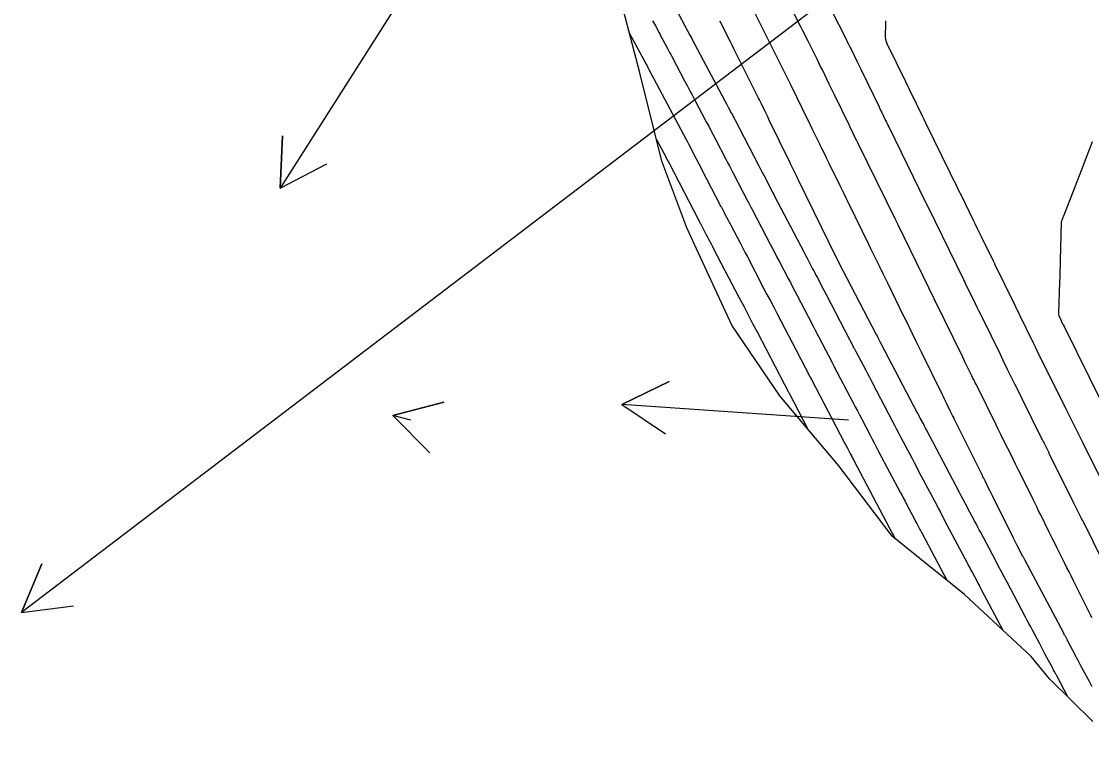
# Model space of a CAD drawing. Extents: x 954385 to 988206, y 1868364 to 1924553.
# Drawn here: x 957162.6 to 957284.9, y 1920582.6 to 1920664.5 of the extents above; entities that cross this region are included whole.
import ezdxf

# ---------------------------------------------------------------- set-up
doc = ezdxf.new("R2010")
doc.units = 0
for name, color, linetype in [('24', 7, 'Continuous'), ('26', 7, 'Continuous'), ('6', 7, 'Continuous'), ('7', 7, 'Continuous'), ('Default', 7, 'Continuous')]:
    doc.layers.add(name, color=color, linetype=linetype)

msp = doc.modelspace()

# ---------------------------------------------------------------- linework, layer by layer
at = {"layer": '24'}
msp.add_lwpolyline([(957285.05, 1920584.53), (957280.11, 1920589.4), (957278, 1920591.96), (957270.39, 1920599.03), (957263.35, 1920604.69), (957262.14, 1920605.7), (957256.02, 1920613.72), (957249.48, 1920621.48), (957249.29, 1920621.71), (957243.79, 1920629.78), (957239.55, 1920638.99), (957238.71, 1920640.84), (957238.68, 1920640.92), (957235.82, 1920648.52), (957233.25, 1920658.77), (957232.21, 1920662.7), (957230.59, 1920668.95), (957228.19, 1920679.29), (957227.56, 1920685.59), (957227.24, 1920690.53), (957224.26, 1920700.49), (957220.99, 1920707.25), (957220.04, 1920709.69), (957209.88, 1920715.2)], dxfattribs=at)
at = {"layer": '26'}
for points in [[(957257.13, 1920668.93), (957162.64, 1920596.98), (957164.96, 1920602.52), (957162.64, 1920596.98), (957168.59, 1920597.74)], [(957207.13, 1920668.93), (957192.21, 1920645.42), (957192.46, 1920651.42), (957192.21, 1920645.42), (957197.52, 1920648.2)], [(957257.13, 1920618.93), (957231.24, 1920620.73), (957236.64, 1920623.36), (957231.24, 1920620.73), (957236.22, 1920617.38)], [(957207.13, 1920618.93), (957205.09, 1920619.49), (957210.9, 1920621), (957205.09, 1920619.49), (957209.3, 1920615.22)]]:
    msp.add_lwpolyline(points, dxfattribs=at)
at = {"layer": '6'}
for points in [[(957284.97, 1920588.5), (957284.65, 1920589.1), (957284.34, 1920589.69), (957283.69, 1920590.89), (957283.54, 1920591.18), (957283.38, 1920591.48), (957283.23, 1920591.77), (957283.07, 1920592.06), (957282.21, 1920593.68), (957282.17, 1920593.75), (957282.14, 1920593.82), (957282.1, 1920593.89), (957282.06, 1920593.96), (957281.91, 1920594.25), (957281.87, 1920594.32), (957281.83, 1920594.39), (957281.79, 1920594.46), (957281.76, 1920594.53), (957277.31, 1920602.91), (957277.15, 1920603.21), (957277.11, 1920603.29), (957277.07, 1920603.37), (957276.4, 1920604.64), (957276.28, 1920604.87), (957276.16, 1920605.09), (957276.05, 1920605.32), (957275.93, 1920605.55), (957273.61, 1920610.22), (957273.47, 1920610.52), (957273.23, 1920610.99), (957273.18, 1920611.1), (957272.73, 1920612), (957272.66, 1920612.15), (957272.58, 1920612.31), (957272.5, 1920612.46), (957272.43, 1920612.61), (957269.26, 1920619), (957269.15, 1920619.24), (957269.03, 1920619.47), (957268.91, 1920619.71), (957268.8, 1920619.94), (957268.33, 1920620.88), (957268.21, 1920621.12), (957268.1, 1920621.35), (957267.98, 1920621.59), (957267.87, 1920621.82), (957265.46, 1920626.72), (957264.92, 1920627.83), (957263.67, 1920630.38), (957263.63, 1920630.46), (957263.58, 1920630.57), (957263.56, 1920630.61), (957263.52, 1920630.69), (957263.51, 1920630.71), (957261.62, 1920634.58), (957261.14, 1920635.56), (957260.66, 1920636.54), (957259.7, 1920638.51), (957259.46, 1920639), (957259.22, 1920639.49), (957258.98, 1920639.98), (957258.74, 1920640.47), (957257.1, 1920643.83), (957256.86, 1920644.3), (957256.63, 1920644.77), (957256.4, 1920645.24), (957256.17, 1920645.72), (957254.93, 1920648.26), (957254.85, 1920648.41), (957254.78, 1920648.56), (957254.71, 1920648.7), (957254.64, 1920648.85), (957254.12, 1920649.9), (957253.9, 1920650.36), (957253.89, 1920650.38), (957253.88, 1920650.4), (957253.86, 1920650.44), (957253.85, 1920650.46), (957253.07, 1920652.07), (957252.94, 1920652.34), (957252.81, 1920652.61), (957252.67, 1920652.88), (957252.54, 1920653.15), (957250.59, 1920657.17), (957250.47, 1920657.4), (957250.36, 1920657.63), (957250.25, 1920657.86), (957250.13, 1920658.09), (957249.68, 1920659), (957249.45, 1920659.46), (957249.22, 1920659.91), (957246.25, 1920665.83)], [(957235.2, 1920650.99), (957236.29, 1920648.94), (957236.32, 1920648.89), (957236.34, 1920648.84), (957236.37, 1920648.8), (957236.39, 1920648.75), (957236.54, 1920648.47), (957236.59, 1920648.37), (957240.02, 1920641.76), (957240.03, 1920641.75), (957240.06, 1920641.7), (957240.07, 1920641.67), (957240.16, 1920641.49), (957240.21, 1920641.41), (957240.85, 1920640.18), (957240.92, 1920640.04), (957241, 1920639.9), (957241.07, 1920639.76), (957241.14, 1920639.62), (957241.43, 1920639.06), (957241.58, 1920638.79), (957241.72, 1920638.51), (957244.64, 1920632.92), (957245.16, 1920631.94), (957245.67, 1920630.96), (957246.18, 1920629.98), (957246.69, 1920629.01), (957249.78, 1920623.1), (957250.17, 1920622.35), (957250.18, 1920622.32), (957250.2, 1920622.29), (957250.22, 1920622.26), (957250.23, 1920622.23), (957250.33, 1920622.05), (957250.34, 1920622.02), (957252.5, 1920617.9)]]:
    msp.add_lwpolyline(points, dxfattribs=at)
at = {"layer": '7'}
for points in [[(957284.94, 1920596.37), (957284.82, 1920596.61), (957282.8, 1920600.67), (957282.56, 1920601.15), (957282.33, 1920601.62), (957282.09, 1920602.09), (957281.86, 1920602.57), (957280.9, 1920604.49), (957280.67, 1920604.95), (957280.45, 1920605.4), (957280.22, 1920605.86), (957279.99, 1920606.31), (957279.09, 1920608.14), (957278.86, 1920608.59), (957278.64, 1920609.05), (957278.41, 1920609.51), (957278.18, 1920609.96), (957276.73, 1920612.9), (957276.53, 1920613.3), (957276.3, 1920613.76), (957276.23, 1920613.9), (957276.16, 1920614.04), (957275.99, 1920614.38), (957275.89, 1920614.58), (957274.78, 1920616.82), (957274.59, 1920617.21), (957274.39, 1920617.61), (957274.2, 1920618), (957274, 1920618.4), (957271.74, 1920622.96), (957271.61, 1920623.22), (957271.48, 1920623.49), (957271.35, 1920623.75), (957271.22, 1920624.02), (957270.44, 1920625.6), (957270.18, 1920626.13), (957267.04, 1920632.55), (957267.02, 1920632.59), (957266.93, 1920632.76), (957266.91, 1920632.82), (957266.88, 1920632.88), (957266.31, 1920634.05), (957262.79, 1920641.24), (957262.6, 1920641.62), (957262.53, 1920641.77), (957258.23, 1920650.55), (957258.2, 1920650.62), (957258.17, 1920650.68), (957258.14, 1920650.75), (957258.1, 1920650.81), (957257.29, 1920652.48), (957257.28, 1920652.51), (957257.26, 1920652.55), (957257.24, 1920652.58), (957255.52, 1920656.11), (957254.93, 1920657.33), (957254.15, 1920658.95), (957253.95, 1920659.35), (957253.75, 1920659.75), (957253.55, 1920660.16), (957253.35, 1920660.56), (957252.51, 1920662.23), (957252.3, 1920662.64), (957252.1, 1920663.05), (957251.89, 1920663.47), (957251.68, 1920663.88), (957249.61, 1920668.02)], [(957237.46, 1920665.84), (957239.02, 1920662.92), (957239.09, 1920662.8), (957239.2, 1920662.6), (957239.22, 1920662.55), (957239.24, 1920662.51), (957239.26, 1920662.47), (957239.28, 1920662.43), (957243.01, 1920655.42), (957243.2, 1920655.06), (957243.39, 1920654.7), (957243.78, 1920653.98), (957243.87, 1920653.8), (957243.97, 1920653.62), (957244.06, 1920653.44), (957244.15, 1920653.26), (957246.85, 1920648.07), (957246.93, 1920647.92), (957247.01, 1920647.77), (957247.09, 1920647.61), (957247.17, 1920647.46), (957247.64, 1920646.56), (957247.65, 1920646.54), (957247.68, 1920646.48), (957247.69, 1920646.47), (957248.42, 1920645.07), (957248.46, 1920644.99), (957248.5, 1920644.91), (957248.6, 1920644.72), (957248.66, 1920644.61), (957252.02, 1920638.18), (957252.14, 1920637.94), (957252.27, 1920637.7), (957252.4, 1920637.45), (957252.52, 1920637.21), (957253.03, 1920636.24), (957253.16, 1920636), (957253.29, 1920635.76), (957253.41, 1920635.51), (957253.54, 1920635.27), (957254.32, 1920633.78), (957254.57, 1920633.29), (957257.8, 1920627.11), (957257.82, 1920627.08), (957257.85, 1920627.02), (957257.86, 1920627), (957257.98, 1920626.78), (957259.1, 1920624.64), (957259.29, 1920624.27), (957259.48, 1920623.91), (957259.67, 1920623.55), (957259.86, 1920623.18), (957262.13, 1920618.85), (957262.38, 1920618.37), (957262.63, 1920617.9), (957262.88, 1920617.42), (957263.13, 1920616.94), (957264.14, 1920615.04), (957264.39, 1920614.56), (957264.64, 1920614.09), (957264.89, 1920613.61), (957265.14, 1920613.13), (957267.25, 1920609.15), (957267.38, 1920608.9), (957267.59, 1920608.5), (957267.68, 1920608.33), (957267.77, 1920608.17), (957267.95, 1920607.83), (957268.04, 1920607.66), (957268.12, 1920607.49), (957270.73, 1920602.57), (957270.86, 1920602.32), (957270.99, 1920602.07), (957271.12, 1920601.82), (957271.25, 1920601.57), (957271.78, 1920600.58), (957271.91, 1920600.33), (957272.05, 1920600.08), (957272.18, 1920599.83), (957272.31, 1920599.58), (957274.75, 1920594.97)], [(957255.17, 1920665.81), (957256.86, 1920662.45), (957257, 1920662.16), (957257.14, 1920661.88), (957257.28, 1920661.59), (957257.42, 1920661.31), (957258.12, 1920659.87), (957258.53, 1920659.02), (957260.63, 1920654.71), (957260.64, 1920654.69), (957260.67, 1920654.62), (957260.67, 1920654.62), (957260.84, 1920654.28), (957260.91, 1920654.14), (957261.38, 1920653.17), (957261.47, 1920652.99), (957261.56, 1920652.81), (957261.64, 1920652.63), (957261.73, 1920652.45), (957265.95, 1920643.83), (957266.02, 1920643.69), (957266.19, 1920643.34), (957270.27, 1920635), (957270.29, 1920634.95), (957270.31, 1920634.9), (957270.42, 1920634.69), (957270.43, 1920634.67), (957271.61, 1920632.26), (957271.81, 1920631.86), (957272, 1920631.46), (957272.2, 1920631.05), (957272.4, 1920630.65), (957274.45, 1920626.47), (957274.66, 1920626.04), (957274.86, 1920625.62), (957275.07, 1920625.2), (957275.28, 1920624.78), (957276.11, 1920623.1), (957276.32, 1920622.67), (957276.53, 1920622.25), (957276.74, 1920621.83), (957276.95, 1920621.41), (957279.2, 1920616.86), (957279.27, 1920616.72), (957279.34, 1920616.58), (957279.41, 1920616.44), (957279.48, 1920616.31), (957280.01, 1920615.24), (957280.04, 1920615.18), (957282.82, 1920609.58), (957283.12, 1920608.96), (957283.73, 1920607.73), (957283.81, 1920607.57), (957283.85, 1920607.5), (957287.54, 1920600.08)], [(957234.75, 1920664.55), (957234.86, 1920664.35), (957234.96, 1920664.16), (957235.07, 1920663.96), (957235.49, 1920663.17), (957235.6, 1920662.97), (957235.71, 1920662.77), (957235.81, 1920662.57), (957235.92, 1920662.38), (957236.45, 1920661.38), (957236.57, 1920661.15), (957236.7, 1920660.92), (957236.82, 1920660.69), (957236.94, 1920660.46), (957238.41, 1920657.71), (957238.69, 1920657.17), (957238.98, 1920656.63), (957239.26, 1920656.1), (957239.55, 1920655.56), (957240.89, 1920653.03), (957241.16, 1920652.53), (957241.42, 1920652.03), (957241.69, 1920651.53), (957241.95, 1920651.02), (957243.12, 1920648.76), (957243.32, 1920648.38), (957243.52, 1920648), (957243.72, 1920647.62), (957243.92, 1920647.24), (957245.1, 1920644.96), (957245.11, 1920644.94), (957245.13, 1920644.91), (957245.13, 1920644.9), (957245.15, 1920644.87), (957245.15, 1920644.87), (957245.61, 1920644), (957245.65, 1920643.9), (957245.7, 1920643.81), (957245.75, 1920643.72), (957245.79, 1920643.63), (957245.98, 1920643.27), (957246.03, 1920643.18), (957246.08, 1920643.09), (957246.12, 1920643), (957246.17, 1920642.91), (957248.2, 1920639.04), (957248.45, 1920638.55), (957248.71, 1920638.06), (957248.96, 1920637.57), (957249.22, 1920637.08), (957250.24, 1920635.13), (957250.49, 1920634.65), (957250.75, 1920634.16), (957251, 1920633.67), (957251.26, 1920633.18), (957252.56, 1920630.69), (957253.08, 1920629.69), (957253.34, 1920629.2), (957255.26, 1920625.52), (957255.28, 1920625.49), (957255.29, 1920625.46), (957255.33, 1920625.39), (957255.34, 1920625.36), (957255.36, 1920625.33), (957255.43, 1920625.19), (957257.67, 1920620.93), (957257.91, 1920620.46), (957258.15, 1920620), (957258.39, 1920619.54), (957258.64, 1920619.07), (957259.61, 1920617.22), (957259.85, 1920616.76), (957260.09, 1920616.29), (957260.34, 1920615.83), (957260.58, 1920615.37), (957263.07, 1920610.65), (957263.25, 1920610.32), (957263.42, 1920610), (957263.59, 1920609.67), (957263.76, 1920609.34), (957264.66, 1920607.64), (957264.8, 1920607.38), (957264.93, 1920607.13), (957265.3, 1920606.44), (957265.36, 1920606.32), (957265.48, 1920606.09), (957265.54, 1920605.98), (957268.35, 1920600.67)], [(957282.2, 1920587.34), (957280.92, 1920589.74), (957280.88, 1920589.8), (957280.85, 1920589.87), (957280.81, 1920589.93), (957280.78, 1920590), (957280.64, 1920590.26), (957280.57, 1920590.4), (957280.5, 1920590.53), (957279.62, 1920592.19), (957279.46, 1920592.48), (957279.3, 1920592.78), (957279.14, 1920593.08), (957278.98, 1920593.38), (957278.14, 1920594.97), (957277.95, 1920595.33), (957277.75, 1920595.7), (957277.56, 1920596.06), (957277.37, 1920596.43), (957275.25, 1920600.42), (957274.91, 1920601.05), (957274.58, 1920601.68), (957274.25, 1920602.31), (957273.91, 1920602.95), (957272.25, 1920606.1), (957272.08, 1920606.41), (957271.91, 1920606.73), (957271.74, 1920607.05), (957271.58, 1920607.36), (957270.71, 1920609), (957270.64, 1920609.13), (957270.57, 1920609.26), (957270.5, 1920609.39), (957270.43, 1920609.52), (957270.06, 1920610.23), (957269.98, 1920610.37), (957269.83, 1920610.66), (957266.03, 1920617.85), (957265.95, 1920618.01), (957265.86, 1920618.18), (957265.77, 1920618.34), (957265.69, 1920618.51), (957265.34, 1920619.17), (957265.25, 1920619.33), (957265.16, 1920619.5), (957265.08, 1920619.66), (957264.99, 1920619.83), (957260.88, 1920627.67), (957260.73, 1920627.97), (957260.49, 1920628.42), (957260.36, 1920628.67), (957260.35, 1920628.69), (957256.04, 1920636.95), (957256.02, 1920636.99), (957256, 1920637.02), (957255.98, 1920637.06), (957255.96, 1920637.1), (957255.83, 1920637.37), (957255.8, 1920637.42), (957251.42, 1920646.36), (957251.39, 1920646.43), (957251.36, 1920646.49), (957251.24, 1920646.75), (957250.52, 1920648.23), (957250.5, 1920648.25), (957250.48, 1920648.31), (957250.47, 1920648.32), (957248.05, 1920653.29), (957247.94, 1920653.51), (957247.84, 1920653.73), (957247.73, 1920653.95), (957247.62, 1920654.18), (957247.19, 1920655.06), (957247.08, 1920655.29), (957246.97, 1920655.51), (957246.86, 1920655.73), (957246.75, 1920655.95), (957244.43, 1920660.57), (957244.23, 1920660.97), (957244.03, 1920661.36), (957243.84, 1920661.76), (957243.64, 1920662.15), (957242.63, 1920664.16), (957242.54, 1920664.34), (957242.45, 1920664.52)], [(957261.36, 1920664.53), (957261.36, 1920664.27), (957261.35, 1920664), (957261.31, 1920662.95), (957261.32, 1920662.69), (957261.36, 1920662.44), (957261.43, 1920662.19), (957261.53, 1920661.95), (957263.64, 1920657.61), (957264.02, 1920656.83), (957264.03, 1920656.81), (957264.06, 1920656.76), (957264.07, 1920656.73), (957264.79, 1920655.26), (957264.85, 1920655.13), (957264.91, 1920655), (957264.94, 1920654.94), (957264.98, 1920654.87), (957265.55, 1920653.71), (957265.75, 1920653.3), (957265.95, 1920652.89), (957268.76, 1920647.14), (957269.07, 1920646.51), (957269.38, 1920645.88), (957269.68, 1920645.25), (957269.99, 1920644.62), (957271.38, 1920641.78), (957271.61, 1920641.31), (957271.84, 1920640.84), (957272.07, 1920640.37), (957272.3, 1920639.9), (957273.66, 1920637.12), (957273.69, 1920637.05), (957273.73, 1920636.97), (957273.76, 1920636.92), (957273.8, 1920636.83), (957273.82, 1920636.78), (957276.12, 1920632.08), (957276.34, 1920631.65), (957276.55, 1920631.22), (957276.76, 1920630.79), (957276.97, 1920630.35), (957277.82, 1920628.62), (957278.03, 1920628.19), (957278.24, 1920627.76), (957278.46, 1920627.33), (957278.67, 1920626.89), (957281.97, 1920620.25), (957282.57, 1920619.02), (957282.65, 1920618.87), (957282.72, 1920618.72), (957282.79, 1920618.57), (957282.87, 1920618.42), (957283.29, 1920617.57), (957283.33, 1920617.49), (957283.39, 1920617.38), (957283.41, 1920617.34), (957283.86, 1920616.43), (957286.07, 1920611.97)], [(957232.08, 1920663.2), (957232.32, 1920662.76), (957232.35, 1920662.69), (957234, 1920659.61), (957234.08, 1920659.47), (957234.15, 1920659.33), (957234.23, 1920659.19), (957234.3, 1920659.05), (957234.67, 1920658.35), (957234.82, 1920658.07), (957234.9, 1920657.93), (957238.59, 1920650.99), (957238.74, 1920650.71), (957238.88, 1920650.44), (957239.03, 1920650.16), (957239.17, 1920649.89), (957239.74, 1920648.78), (957239.89, 1920648.51), (957240.03, 1920648.23), (957240.17, 1920647.96), (957240.32, 1920647.68), (957242.56, 1920643.36), (957242.57, 1920643.35), (957242.58, 1920643.33), (957242.6, 1920643.29), (957242.61, 1920643.27), (957242.86, 1920642.8), (957242.9, 1920642.72), (957242.94, 1920642.64), (957242.98, 1920642.56), (957243.02, 1920642.48), (957243.39, 1920641.78), (957243.46, 1920641.64), (957243.54, 1920641.49), (957243.61, 1920641.35), (957243.69, 1920641.21), (957244.74, 1920639.19), (957244.94, 1920638.81), (957245.14, 1920638.42), (957245.34, 1920638.04), (957245.54, 1920637.66), (957247.44, 1920634.03), (957247.82, 1920633.29), (957248.21, 1920632.56), (957248.59, 1920631.83), (957248.97, 1920631.09), (957251.14, 1920626.94), (957251.68, 1920625.92), (957252.71, 1920623.94), (957252.72, 1920623.91), (957252.74, 1920623.89), (957252.75, 1920623.87), (957252.76, 1920623.84), (957252.83, 1920623.72), (957252.84, 1920623.69), (957252.89, 1920623.6), (957256.64, 1920616.44), (957256.82, 1920616.09), (957257.01, 1920615.74), (957257.37, 1920615.04), (957257.46, 1920614.87), (957257.55, 1920614.69), (957257.65, 1920614.52), (957257.74, 1920614.34), (957262.18, 1920605.94), (957262.28, 1920605.75), (957262.44, 1920605.44)], [(957284.99, 1920650.74), (957284.67, 1920649.94), (957284.36, 1920649.13), (957284.05, 1920648.33), (957283.74, 1920647.52), (957281.68, 1920642.22), (957281.65, 1920642.16), (957281.63, 1920642.1), (957281.61, 1920642.04), (957281.59, 1920641.99), (957281.5, 1920641.75), (957281.48, 1920641.69), (957281.46, 1920641.63), (957281.45, 1920641.57), (957281.45, 1920641.51), (957281.32, 1920637.22), (957281.3, 1920636.59), (957281.28, 1920635.95), (957281.26, 1920635.32), (957281.24, 1920634.69), (957281.14, 1920631.18), (957281.14, 1920631.04), (957281.17, 1920630.91), (957281.2, 1920630.78), (957281.26, 1920630.65), (957281.6, 1920629.95), (957281.61, 1920629.92), (957281.63, 1920629.89), (957281.64, 1920629.87), (957281.65, 1920629.84), (957281.76, 1920629.62), (957286.07, 1920620.93)]]:
    msp.add_lwpolyline(points, dxfattribs=at)
at = {"layer": 'Default'}
msp.add_arc((966995.78, 1926764.93), 11459.16, 211.460692, 214.075074, dxfattribs=at)

doc.saveas('drawing.dxf')
